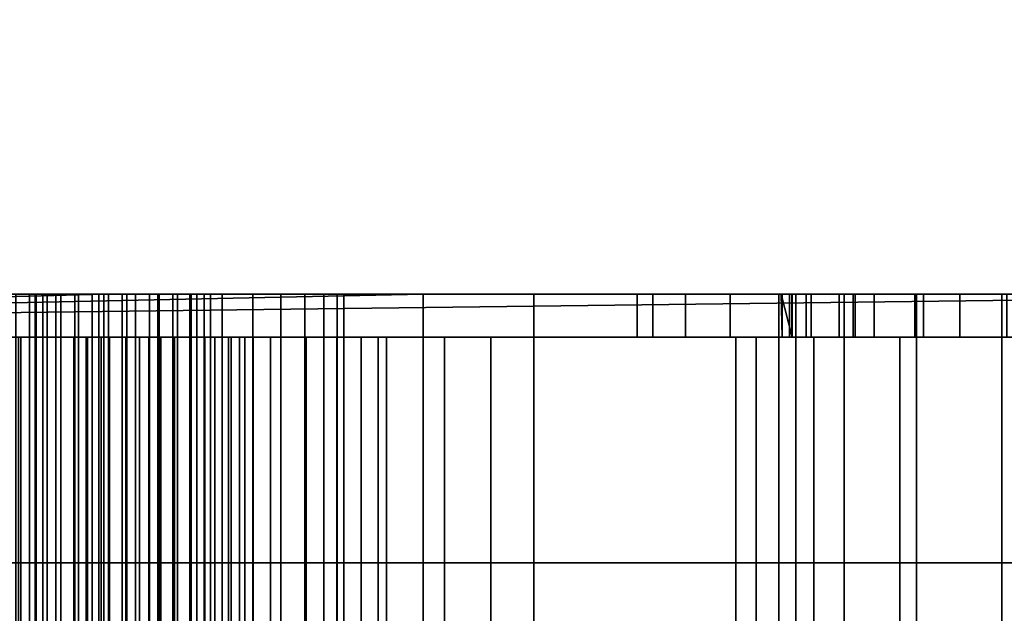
# Model space of a CAD drawing. Header units: millimetres. Extents: x -603 to 3703, y -121 to 193.
# Tile 348 of 656: x 1061 to 1084, y -19 to -5. Entities that reach past the tile are written whole.
import ezdxf

# ---------------------------------------------------------------- set-up
doc = ezdxf.new("R2010")
doc.units = ezdxf.units.MM
doc.layers.add('152', color=7, linetype='Continuous', true_color=0xffffff)

# ---------------------------------------------------------------- blocks, each defined once
blk = doc.blocks.new('UG_SURFACE_061')
at = {"layer": '152', "color": 35, "linetype": 'Continuous', "lineweight": 35}
for points in [[(1029, -34, 2019), (1971, -34, 2019), (1971, 0, 2019), (1029, 0, 2019)], [(1029, -34), (1029, -2), (1971, -2), (1971, -34)]]:
    blk.add_3dface(points, dxfattribs=at)
blk = doc.blocks.new('UG_SURFACE_062')
at = {"layer": '152', "color": 252, "linetype": 'Continuous', "lineweight": 35}
for points in [[(1034.7, -12.5, 1756.9), (1032, -12.5, 1756.9), (1032, -11.75, 1756.9), (1063, -11.75, 1756.9)], [(1032, -11.75, 1756.9), (1063, -11.75, 1869.9), (1073, -11.75, 1859.9)], [(1032, -11.75, 1756.9), (1032, -11.75, 1869.9), (1063, -11.75, 1869.9)], [(1073, -11.75, 1859.9), (1073, -11.75, 1766.9), (1063, -11.75, 1756.9), (1032, -11.75, 1756.9)], [(1063, -11.75, 1869.9), (1032, -11.75, 1869.9), (1032, -12.5, 1869.9), (1034.7, -12.5, 1869.9)], [(1034.7, -12.5, 266.9), (1032, -12.5, 266.9), (1032, -11.75, 266.9), (1063, -11.75, 266.9)], [(1034.7, -12.5, 967), (1032, -12.5, 967), (1032, -11.75, 967), (1070.425, -11.75, 967)], [(1063, -11.75, 379.9), (1032, -11.75, 379.9), (1032, -12.5, 379.9), (1034.7, -12.5, 379.9)], [(1032, -11.75, 266.9), (1063, -11.75, 379.9), (1073, -11.75, 369.9), (1073, -11.75, 276.9)], [(1032, -11.75, 266.9), (1032, -11.75, 379.9), (1063, -11.75, 379.9)], [(1073, -11.75, 276.9), (1063, -11.75, 266.9), (1032, -11.75, 266.9)], [(1070.425, -11.75, 1152), (1032, -11.75, 1152), (1032, -12.5, 1152), (1034.7, -12.5, 1152)], [(1034.7, -12.5, 1411), (1032, -12.5, 1411), (1032, -11.75, 1411), (1095.6, -11.75, 1411)], [(1032, -11.75, 1411), (1064.252, -11.75, 1429.479), (1065.748, -11.75, 1429.479), (1080.427, -11.75, 1417.427)], [(1080.427, -11.75, 1417.427), (1082.066, -11.75, 1416.331), (1032, -11.75, 1411)], [(1082.066, -11.75, 1416.331), (1084, -11.75, 1415.947), (1095.6, -11.75, 1411), (1032, -11.75, 1411)], [(1032, -11.75, 1411), (1032, -11.75, 1504.6), (1061.576, -11.75, 1434.112), (1061.4, -11.75, 1433)], [(1061.4, -11.75, 1433), (1061.42, -11.75, 1432.624), (1032, -11.75, 1411)], [(1032, -11.75, 1411), (1062.884, -11.75, 1430.088), (1064.252, -11.75, 1429.479)], [(1032, -11.75, 1504.6), (1062.325, -11.75, 1435.409), (1061.576, -11.75, 1434.112)], [(1032, -11.75, 1411), (1061.882, -11.75, 1431.2), (1062.884, -11.75, 1430.088)], [(1032, -11.75, 1504.6), (1063.536, -11.75, 1436.289), (1062.325, -11.75, 1435.409)], [(1061.42, -11.75, 1432.624), (1061.882, -11.75, 1431.2), (1032, -11.75, 1411)], [(1032, -11.75, 1504.6), (1042.3, -11.75, 1504.6), (1065, -11.75, 1436.6), (1063.536, -11.75, 1436.289)], [(1070.425, -11.75, 967), (1032, -11.75, 967), (1059.943, -11.75, 986.168), (1061.272, -11.75, 985.577)], [(1032, -11.75, 1033.95), (1070.425, -11.75, 1033.95), (1062, -11.75, 992.5), (1060.576, -11.75, 992.197)], [(1070.425, -11.75, 1033.95), (1032, -11.75, 1033.95), (1060.953, -11.75, 1085.577), (1062.409, -11.75, 1085.577)], [(1032, -11.75, 1152), (1070.425, -11.75, 1152), (1061.681, -11.75, 1092.5), (1060.258, -11.75, 1092.197)], [(1063, -11.75, 1756.9), (1063, -27.25, 1756.9), (1034.7, -26.5, 1756.9), (1034.7, -12.5, 1756.9)], [(1034.7, -12.5, 1869.9), (1034.7, -26.5, 1869.9), (1063, -27.25, 1869.9), (1063, -11.75, 1869.9)], [(1063, -11.75, 266.9), (1063, -27.25, 266.9), (1034.7, -26.5, 266.9), (1034.7, -12.5, 266.9)], [(1070.425, -27.25, 967), (1034.7, -26.5, 967), (1034.7, -12.5, 967), (1070.425, -11.75, 967)], [(1034.7, -12.5, 379.9), (1034.7, -26.5, 379.9), (1063, -27.25, 379.9), (1063, -11.75, 379.9)], [(1070.425, -11.75, 1152), (1034.7, -12.5, 1152), (1034.7, -26.5, 1152), (1070.425, -27.25, 1152)], [(1095.6, -11.75, 1411), (1095.6, -27.25, 1411), (1034.7, -26.5, 1411), (1034.7, -12.5, 1411)], [(1091.1, -27.25, 1506.1), (1091.1, -11.75, 1506.1), (1042.3, -11.75, 1506.1), (1042.3, -27.25, 1506.1)], [(1042.3, -11.75, 1506.1), (1080.476, -11.75, 1448.9), (1077.563, -11.75, 1446.778)], [(1065, -11.75, 1436.6), (1042.3, -11.75, 1506.1), (1075.767, -11.75, 1443.655), (1075.4, -11.75, 1440.07)], [(1042.3, -11.75, 1506.1), (1091.1, -11.75, 1506.1), (1084, -11.75, 1449.65), (1080.476, -11.75, 1448.9)], [(1077.563, -11.75, 1446.778), (1075.767, -11.75, 1443.655), (1042.3, -11.75, 1506.1)], [(1042.3, -11.75, 1504.6), (1042.3, -11.75, 1506.1), (1065, -11.75, 1436.6)], [(1061.272, -27.25, 985.577), (1061.272, -11.75, 985.577), (1059.943, -11.75, 986.168), (1059.943, -27.25, 986.168)], [(1060.258, -27.25, 1092.197), (1060.258, -11.75, 1092.197), (1061.681, -11.75, 1092.5), (1061.681, -27.25, 1092.5)], [(1060.576, -27.25, 992.197), (1060.576, -11.75, 992.197), (1062, -11.75, 992.5), (1062, -27.25, 992.5)], [(1062.409, -27.25, 1085.577), (1062.409, -11.75, 1085.577), (1060.953, -11.75, 1085.577), (1060.953, -27.25, 1085.577)], [(1070.425, -11.75, 967), (1061.272, -11.75, 985.577), (1062.728, -11.75, 985.577)], [(1062.728, -27.25, 985.577), (1062.728, -11.75, 985.577), (1061.272, -11.75, 985.577), (1061.272, -27.25, 985.577)], [(1061.4, -27.25, 1433), (1061.42, -27.25, 1432.624), (1061.42, -11.75, 1432.624), (1061.4, -11.75, 1433)], [(1061.4, -11.75, 1433), (1061.576, -11.75, 1434.112), (1061.576, -27.25, 1434.112), (1061.4, -27.25, 1433)], [(1061.882, -27.25, 1431.2), (1061.882, -11.75, 1431.2), (1061.42, -11.75, 1432.624), (1061.42, -27.25, 1432.624)], [(1061.576, -27.25, 1434.112), (1061.576, -11.75, 1434.112), (1062.325, -11.75, 1435.409), (1062.325, -27.25, 1435.409)], [(1063.105, -11.75, 1092.197), (1061.681, -11.75, 1092.5), (1070.425, -11.75, 1152)], [(1061.681, -27.25, 1092.5), (1061.681, -11.75, 1092.5), (1063.105, -11.75, 1092.197), (1063.105, -27.25, 1092.197)], [(1062.884, -27.25, 1430.088), (1062.884, -11.75, 1430.088), (1061.882, -11.75, 1431.2), (1061.882, -27.25, 1431.2)], [(1063.424, -11.75, 992.197), (1062, -11.75, 992.5), (1070.425, -11.75, 1033.95)], [(1062, -27.25, 992.5), (1062, -11.75, 992.5), (1063.424, -11.75, 992.197), (1063.424, -27.25, 992.197)], [(1062.325, -27.25, 1435.409), (1062.325, -11.75, 1435.409), (1063.536, -11.75, 1436.289), (1063.536, -27.25, 1436.289)], [(1062.409, -11.75, 1085.577), (1063.738, -11.75, 1086.168), (1070.425, -11.75, 1033.95)], [(1063.738, -27.25, 1086.168), (1063.738, -11.75, 1086.168), (1062.409, -11.75, 1085.577), (1062.409, -27.25, 1085.577)], [(1062.728, -11.75, 985.577), (1064.057, -11.75, 986.168), (1070.425, -11.75, 967)], [(1064.057, -27.25, 986.168), (1064.057, -11.75, 986.168), (1062.728, -11.75, 985.577), (1062.728, -27.25, 985.577)], [(1064.252, -27.25, 1429.479), (1064.252, -11.75, 1429.479), (1062.884, -11.75, 1430.088), (1062.884, -27.25, 1430.088)], [(1063, -27.25, 1756.9), (1063, -11.75, 1756.9), (1073, -11.75, 1766.9), (1073, -27.25, 1766.9)], [(1073, -27.25, 1859.9), (1073, -11.75, 1859.9), (1063, -11.75, 1869.9), (1063, -27.25, 1869.9)], [(1063, -27.25, 266.9), (1063, -11.75, 266.9), (1073, -11.75, 276.9), (1073, -27.25, 276.9)], [(1073, -27.25, 369.9), (1073, -11.75, 369.9), (1063, -11.75, 379.9), (1063, -27.25, 379.9)], [(1070.425, -11.75, 1152), (1064.282, -11.75, 1091.342), (1063.105, -11.75, 1092.197)], [(1063.105, -27.25, 1092.197), (1063.105, -11.75, 1092.197), (1064.282, -11.75, 1091.342), (1064.282, -27.25, 1091.342)], [(1064.601, -11.75, 991.342), (1063.424, -11.75, 992.197), (1070.425, -11.75, 1033.95)], [(1063.424, -27.25, 992.197), (1063.424, -11.75, 992.197), (1064.601, -11.75, 991.342), (1064.601, -27.25, 991.342)], [(1063.536, -27.25, 1436.289), (1063.536, -11.75, 1436.289), (1065, -11.75, 1436.6), (1065, -27.25, 1436.6)], [(1070.425, -11.75, 1033.95), (1063.738, -11.75, 1086.168), (1064.712, -11.75, 1087.25)], [(1064.712, -27.25, 1087.25), (1064.712, -11.75, 1087.25), (1063.738, -11.75, 1086.168), (1063.738, -27.25, 1086.168)], [(1070.425, -11.75, 967), (1064.057, -11.75, 986.168), (1065.031, -11.75, 987.25)], [(1065.031, -27.25, 987.25), (1065.031, -11.75, 987.25), (1064.057, -11.75, 986.168), (1064.057, -27.25, 986.168)], [(1065.748, -27.25, 1429.479), (1065.748, -11.75, 1429.479), (1064.252, -11.75, 1429.479), (1064.252, -27.25, 1429.479)], [(1070.425, -11.75, 1152), (1065.01, -11.75, 1090.082), (1064.282, -11.75, 1091.342)], [(1064.282, -27.25, 1091.342), (1064.282, -11.75, 1091.342), (1065.01, -11.75, 1090.082), (1065.01, -27.25, 1090.082)], [(1070.425, -11.75, 1033.95), (1065.329, -11.75, 990.082), (1064.601, -11.75, 991.342)], [(1064.601, -27.25, 991.342), (1064.601, -11.75, 991.342), (1065.329, -11.75, 990.082), (1065.329, -27.25, 990.082)], [(1064.712, -11.75, 1087.25), (1065.162, -11.75, 1088.634), (1070.425, -11.75, 1033.95)], [(1065.162, -27.25, 1088.634), (1065.162, -11.75, 1088.634), (1064.712, -11.75, 1087.25), (1064.712, -27.25, 1087.25)], [(1066.464, -11.75, 1436.289), (1065, -11.75, 1436.6), (1075.4, -11.75, 1440.07)], [(1065, -27.25, 1436.6), (1065, -11.75, 1436.6), (1066.464, -11.75, 1436.289), (1066.464, -27.25, 1436.289)], [(1065.162, -11.75, 1088.634), (1065.01, -11.75, 1090.082), (1070.425, -11.75, 1152)], [(1065.01, -27.25, 1090.082), (1065.01, -11.75, 1090.082), (1065.162, -11.75, 1088.634), (1065.162, -27.25, 1088.634)], [(1065.031, -11.75, 987.25), (1065.481, -11.75, 988.634), (1070.425, -11.75, 967)], [(1065.481, -27.25, 988.634), (1065.481, -11.75, 988.634), (1065.031, -11.75, 987.25), (1065.031, -27.25, 987.25)], [(1070.425, -11.75, 1152), (1070.425, -11.75, 1033.95), (1065.162, -11.75, 1088.634)], [(1065.481, -11.75, 988.634), (1065.329, -11.75, 990.082), (1070.425, -11.75, 1033.95), (1070.425, -11.75, 967)], [(1065.329, -27.25, 990.082), (1065.329, -11.75, 990.082), (1065.481, -11.75, 988.634), (1065.481, -27.25, 988.634)], [(1078.947, -11.75, 1421), (1065.748, -11.75, 1429.479), (1067.116, -11.75, 1430.088)], [(1078.947, -11.75, 1421), (1079.331, -11.75, 1419.066), (1065.748, -11.75, 1429.479)], [(1079.331, -11.75, 1419.066), (1080.427, -11.75, 1417.427), (1065.748, -11.75, 1429.479)], [(1067.116, -27.25, 1430.088), (1067.116, -11.75, 1430.088), (1065.748, -11.75, 1429.479), (1065.748, -27.25, 1429.479)], [(1067.675, -11.75, 1435.409), (1066.464, -11.75, 1436.289), (1075.4, -11.75, 1440.07)], [(1066.464, -27.25, 1436.289), (1066.464, -11.75, 1436.289), (1067.675, -11.75, 1435.409), (1067.675, -27.25, 1435.409)], [(1067.116, -11.75, 1430.088), (1076.525, -11.75, 1436.647), (1078.947, -11.75, 1433.98), (1078.947, -11.75, 1421)], [(1076.525, -11.75, 1436.647), (1067.116, -11.75, 1430.088), (1068.118, -11.75, 1431.2)], [(1068.118, -27.25, 1431.2), (1068.118, -11.75, 1431.2), (1067.116, -11.75, 1430.088), (1067.116, -27.25, 1430.088)], [(1075.4, -11.75, 1440.07), (1076.525, -11.75, 1436.647), (1068.424, -11.75, 1434.112), (1067.675, -11.75, 1435.409)], [(1067.675, -27.25, 1435.409), (1067.675, -11.75, 1435.409), (1068.424, -11.75, 1434.112), (1068.424, -27.25, 1434.112)], [(1076.525, -11.75, 1436.647), (1068.118, -11.75, 1431.2), (1068.58, -11.75, 1432.624)], [(1068.58, -27.25, 1432.624), (1068.58, -11.75, 1432.624), (1068.118, -11.75, 1431.2), (1068.118, -27.25, 1431.2)], [(1068.58, -11.75, 1432.624), (1068.424, -11.75, 1434.112), (1076.525, -11.75, 1436.647)], [(1068.424, -27.25, 1434.112), (1068.424, -11.75, 1434.112), (1068.58, -11.75, 1432.624), (1068.58, -27.25, 1432.624)], [(1070.425, -11.75, 967), (1090.5, -11.75, 967), (1090.5, -27.25, 967), (1070.425, -27.25, 967)], [(1070.425, -27.25, 1152), (1078.7, -27.25, 1152), (1078.7, -11.75, 1152), (1070.425, -11.75, 1152)], [(1070.425, -11.75, 1033.95), (1070.425, -11.75, 1152), (1079.007, -11.75, 1069.122), (1078.75, -11.75, 1067.5)], [(1078.75, -11.75, 1067.5), (1078.779, -11.75, 1066.951), (1070.425, -11.75, 1033.95)], [(1070.425, -11.75, 1152), (1079, -11.75, 1094), (1079, -11.75, 1084)], [(1098.5, -11.75, 1033.95), (1070.425, -11.75, 1033.95), (1082.909, -11.75, 1062.365), (1085.092, -11.75, 1062.365)], [(1070.425, -11.75, 1152), (1080.099, -11.75, 1071.013), (1079.007, -11.75, 1069.122)], [(1079, -11.75, 1084), (1080.099, -11.75, 1071.013), (1070.425, -11.75, 1152)], [(1070.425, -11.75, 1033.95), (1080.914, -11.75, 1063.253), (1082.909, -11.75, 1062.365)], [(1078.779, -11.75, 1066.951), (1079.453, -11.75, 1064.875), (1070.425, -11.75, 1033.95)], [(1070.425, -11.75, 1152), (1078.7, -11.75, 1152), (1078.7, -11.75, 1132)], [(1078.7, -11.75, 1132), (1079.095, -11.75, 1130.013), (1079, -11.75, 1094), (1070.425, -11.75, 1152)], [(1079.453, -11.75, 1064.875), (1080.914, -11.75, 1063.253), (1070.425, -11.75, 1033.95)], [(1090.5, -11.75, 967), (1070.425, -11.75, 967), (1082.066, -11.75, 972.331), (1084, -11.75, 971.947)], [(1070.425, -11.75, 967), (1080.427, -11.75, 973.427), (1082.066, -11.75, 972.331)], [(1070.425, -11.75, 967), (1076.525, -11.75, 992.647), (1078.947, -11.75, 989.98), (1078.947, -11.75, 977)], [(1078.947, -11.75, 977), (1079.331, -11.75, 975.066), (1070.425, -11.75, 967)], [(1079.331, -11.75, 975.066), (1080.427, -11.75, 973.427), (1070.425, -11.75, 967)], [(1070.425, -11.75, 1033.95), (1080.476, -11.75, 1004.9), (1077.563, -11.75, 1002.779)], [(1070.425, -11.75, 967), (1070.425, -11.75, 1033.95), (1075.767, -11.75, 999.655), (1075.4, -11.75, 996.07)], [(1070.425, -11.75, 1033.95), (1084, -11.75, 1005.65), (1080.476, -11.75, 1004.9)], [(1077.563, -11.75, 1002.779), (1075.767, -11.75, 999.655), (1070.425, -11.75, 1033.95)], [(1075.4, -11.75, 996.07), (1076.525, -11.75, 992.647), (1070.425, -11.75, 967)], [(1087.524, -11.75, 1004.9), (1084, -11.75, 1005.65), (1070.425, -11.75, 1033.95), (1098.5, -11.75, 1033.95)], [(1073, -27.25, 1766.9), (1073, -11.75, 1766.9), (1073, -11.75, 1859.9), (1073, -27.25, 1859.9)], [(1073, -27.25, 276.9), (1073, -11.75, 276.9), (1073, -11.75, 369.9), (1073, -27.25, 369.9)], [(1075.4, -12.75, 1440.07), (1075.4, -11.75, 1440.07), (1075.767, -11.75, 1443.655), (1075.767, -12.75, 1443.655)], [(1076.525, -12.75, 1436.647), (1076.525, -11.75, 1436.647), (1075.4, -11.75, 1440.07), (1075.4, -12.75, 1440.07)], [(1075.4, -12.75, 996.07), (1075.4, -11.75, 996.07), (1075.767, -11.75, 999.655), (1075.767, -12.75, 999.655)], [(1076.525, -12.75, 992.647), (1076.525, -11.75, 992.647), (1075.4, -11.75, 996.07), (1075.4, -12.75, 996.07)], [(1075.767, -12.75, 1443.655), (1075.767, -11.75, 1443.655), (1077.563, -11.75, 1446.778), (1077.563, -12.75, 1446.778)], [(1075.767, -12.75, 999.655), (1075.767, -11.75, 999.655), (1077.563, -11.75, 1002.779), (1077.563, -12.75, 1002.779)], [(1078.947, -12.75, 1433.98), (1078.947, -11.75, 1433.98), (1076.525, -11.75, 1436.647), (1076.525, -12.75, 1436.647)], [(1078.947, -12.75, 989.98), (1078.947, -11.75, 989.98), (1076.525, -11.75, 992.647), (1076.525, -12.75, 992.647)], [(1077.563, -12.75, 1446.778), (1077.563, -11.75, 1446.778), (1080.476, -11.75, 1448.9), (1080.476, -12.75, 1448.9)], [(1077.563, -12.75, 1002.779), (1077.563, -11.75, 1002.779), (1080.476, -11.75, 1004.9), (1080.476, -12.75, 1004.9)], [(1078.7, -27.25, 1132), (1078.7, -11.75, 1132), (1078.7, -11.75, 1152), (1078.7, -27.25, 1152)], [(1079.095, -27.25, 1130.013), (1079.095, -11.75, 1130.013), (1078.7, -11.75, 1132), (1078.7, -27.25, 1132)], [(1079.007, -12.75, 1069.122), (1078.779, -12.75, 1066.951), (1078.75, -11.75, 1067.5)], [(1078.779, -12.75, 1066.951), (1078.779, -11.75, 1066.951), (1078.75, -11.75, 1067.5)], [(1078.75, -11.75, 1067.5), (1079.007, -11.75, 1069.122), (1079.007, -12.75, 1069.122)], [(1079.453, -12.75, 1064.875), (1079.453, -11.75, 1064.875), (1078.779, -11.75, 1066.951), (1078.779, -12.75, 1066.951)], [(1078.947, -12.75, 1433.98), (1078.947, -12.75, 1421), (1078.947, -11.75, 1421), (1078.947, -11.75, 1433.98)], [(1079.331, -12.75, 1419.066), (1079.331, -11.75, 1419.066), (1078.947, -11.75, 1421), (1078.947, -12.75, 1421)], [(1078.947, -12.75, 989.98), (1078.947, -12.75, 977), (1078.947, -11.75, 977), (1078.947, -11.75, 989.98)], [(1079.331, -12.75, 975.066), (1079.331, -11.75, 975.066), (1078.947, -11.75, 977), (1078.947, -12.75, 977)], [(1079, -11.75, 1084), (1084, -11.75, 1072.75), (1081.865, -11.75, 1072.296)], [(1079, -11.75, 1084), (1081.865, -11.75, 1072.296), (1080.099, -11.75, 1071.013)], [(1079, -11.75, 1094), (1081.901, -11.75, 1127.2), (1083.887, -11.75, 1126.8)], [(1079.095, -11.75, 1130.013), (1080.218, -11.75, 1128.328), (1079, -11.75, 1094)], [(1080.218, -11.75, 1128.328), (1081.901, -11.75, 1127.2), (1079, -11.75, 1094)], [(1086.135, -11.75, 1072.296), (1084, -11.75, 1072.75), (1079, -11.75, 1084), (1089, -11.75, 1084)], [(1083.887, -11.75, 1126.8), (1085.875, -11.75, 1127.19), (1089, -11.75, 1094), (1079, -11.75, 1094)], [(1089, -12.75, 1094), (1079, -12.75, 1094), (1079, -11.75, 1094), (1089, -11.75, 1094)], [(1079, -12.75, 1094), (1079, -12.75, 1084), (1079, -11.75, 1084), (1079, -11.75, 1094)], [(1079, -12.75, 1084), (1089, -12.75, 1084), (1089, -11.75, 1084), (1079, -11.75, 1084)], [(1079.007, -12.75, 1069.122), (1079.007, -11.75, 1069.122), (1080.099, -11.75, 1071.013), (1080.099, -12.75, 1071.013)], [(1080.218, -27.25, 1128.328), (1080.218, -11.75, 1128.328), (1079.095, -11.75, 1130.013), (1079.095, -27.25, 1130.013)], [(1080.427, -12.75, 1417.427), (1080.427, -11.75, 1417.427), (1079.331, -11.75, 1419.066), (1079.331, -12.75, 1419.066)], [(1080.427, -12.75, 973.427), (1080.427, -11.75, 973.427), (1079.331, -11.75, 975.066), (1079.331, -12.75, 975.066)], [(1080.914, -12.75, 1063.253), (1080.914, -11.75, 1063.253), (1079.453, -11.75, 1064.875), (1079.453, -12.75, 1064.875)], [(1080.099, -12.75, 1071.013), (1080.099, -11.75, 1071.013), (1081.865, -11.75, 1072.296), (1081.865, -12.75, 1072.296)], [(1081.901, -27.25, 1127.2), (1081.901, -11.75, 1127.2), (1080.218, -11.75, 1128.328), (1080.218, -27.25, 1128.328)], [(1082.066, -12.75, 1416.331), (1082.066, -11.75, 1416.331), (1080.427, -11.75, 1417.427), (1080.427, -12.75, 1417.427)], [(1082.066, -12.75, 972.331), (1082.066, -11.75, 972.331), (1080.427, -11.75, 973.427), (1080.427, -12.75, 973.427)], [(1080.476, -12.75, 1448.9), (1080.476, -11.75, 1448.9), (1084, -11.75, 1449.65), (1084, -12.75, 1449.65)], [(1080.476, -12.75, 1004.9), (1080.476, -11.75, 1004.9), (1084, -11.75, 1005.65), (1084, -12.75, 1005.65)], [(1082.909, -12.75, 1062.365), (1082.909, -11.75, 1062.365), (1080.914, -11.75, 1063.253), (1080.914, -12.75, 1063.253)], [(1081.865, -12.75, 1072.296), (1081.865, -11.75, 1072.296), (1084, -11.75, 1072.75), (1084, -12.75, 1072.75)], [(1083.887, -27.25, 1126.8), (1083.887, -11.75, 1126.8), (1081.901, -11.75, 1127.2), (1081.901, -27.25, 1127.2)], [(1084, -12.75, 1415.947), (1084, -11.75, 1415.947), (1082.066, -11.75, 1416.331), (1082.066, -12.75, 1416.331)], [(1084, -12.75, 971.947), (1084, -11.75, 971.947), (1082.066, -11.75, 972.331), (1082.066, -12.75, 972.331)], [(1085.092, -12.75, 1062.365), (1085.092, -11.75, 1062.365), (1082.909, -11.75, 1062.365), (1082.909, -12.75, 1062.365)], [(1085.875, -27.25, 1127.19), (1085.875, -11.75, 1127.19), (1083.887, -11.75, 1126.8), (1083.887, -27.25, 1126.8)], [(1030, -12.75, 1412), (1062.296, -12.75, 1429.278), (1061.016, -12.75, 1430.7)], [(1030, -12.75, 1412), (1082.066, -12.75, 1416.331), (1080.427, -12.75, 1417.427)], [(1090.1, -12.75, 1503.6), (1030, -12.75, 1412), (1060.625, -12.75, 1434.421), (1061.581, -12.75, 1436.078)], [(1030, -12.75, 1412), (1095.186, -12.75, 1412), (1084, -12.75, 1415.947), (1082.066, -12.75, 1416.331)], [(1080.427, -12.75, 1417.427), (1065.956, -12.75, 1428.501), (1064.044, -12.75, 1428.501), (1030, -12.75, 1412)], [(1064.044, -12.75, 1428.501), (1062.296, -12.75, 1429.278), (1030, -12.75, 1412)], [(1030, -12.75, 1412), (1090.1, -12.75, 1503.6), (1043.3, -12.75, 1503.6)], [(1095.186, -26.25, 1412), (1095.186, -12.75, 1412), (1030, -12.75, 1412), (1030, -26.25, 1412)], [(1070.925, -12.75, 1033.95), (1030, -12.75, 1033.95), (1060.17, -12.75, 993.111), (1062, -12.75, 993.5)], [(1061.064, -12.75, 984.598), (1059.355, -12.75, 985.359), (1030, -12.75, 968), (1070.925, -12.75, 968)], [(1070.925, -12.75, 1151), (1030, -12.75, 1151), (1059.851, -12.75, 1093.111), (1061.681, -12.75, 1093.5)], [(1030, -12.75, 1033.95), (1070.925, -12.75, 1033.95), (1062.617, -12.75, 1084.598), (1060.745, -12.75, 1084.598)], [(1070.925, -12.75, 968), (1030, -12.75, 968), (1030, -26.25, 968), (1070.925, -26.25, 968)], [(1070.925, -26.25, 1151), (1030, -26.25, 1151), (1030, -12.75, 1151), (1070.925, -12.75, 1151)], [(1034.7, -12.75, 1757.9), (1034.7, -26.25, 1757.9), (1062.586, -26.25, 1757.9), (1062.586, -12.75, 1757.9)], [(1062.586, -12.75, 1868.9), (1034.7, -12.75, 1757.9), (1062.586, -12.75, 1757.9)], [(1062.586, -12.75, 1868.9), (1034.7, -12.75, 1868.9), (1034.7, -12.75, 1757.9)], [(1034.7, -26.25, 1868.9), (1034.7, -12.75, 1868.9), (1062.586, -12.75, 1868.9), (1062.586, -26.25, 1868.9)], [(1034.7, -26.25, 267.9), (1062.586, -26.25, 267.9), (1062.586, -12.75, 267.9), (1034.7, -12.75, 267.9)], [(1062.586, -12.75, 378.9), (1034.7, -12.75, 267.9), (1062.586, -12.75, 267.9)], [(1062.586, -12.75, 378.9), (1034.7, -12.75, 378.9), (1034.7, -12.75, 267.9)], [(1034.7, -12.75, 378.9), (1062.586, -12.75, 378.9), (1062.586, -26.25, 378.9), (1034.7, -26.25, 378.9)], [(1090.1, -12.75, 1503.6), (1090.1, -12.75, 1505.1), (1043.3, -12.75, 1505.1), (1043.3, -12.75, 1503.6)], [(1043.3, -26.25, 1505.1), (1043.3, -12.75, 1505.1), (1090.1, -12.75, 1505.1), (1090.1, -26.25, 1505.1)], [(1059.355, -26.25, 985.359), (1059.355, -12.75, 985.359), (1061.064, -12.75, 984.598), (1061.064, -26.25, 984.598)], [(1061.681, -26.25, 1093.5), (1061.681, -12.75, 1093.5), (1059.851, -12.75, 1093.111), (1059.851, -26.25, 1093.111)], [(1062, -26.25, 993.5), (1062, -12.75, 993.5), (1060.17, -12.75, 993.111), (1060.17, -26.25, 993.111)], [(1061.581, -26.25, 1436.078), (1061.581, -12.75, 1436.078), (1060.625, -12.75, 1434.421), (1060.625, -26.25, 1434.421)], [(1060.745, -26.25, 1084.598), (1060.745, -12.75, 1084.598), (1062.617, -12.75, 1084.598), (1062.617, -26.25, 1084.598)], [(1061.016, -26.25, 1430.7), (1061.016, -12.75, 1430.7), (1062.296, -12.75, 1429.278), (1062.296, -26.25, 1429.278)], [(1070.925, -12.75, 968), (1062.936, -12.75, 984.598), (1061.064, -12.75, 984.598)], [(1061.064, -26.25, 984.598), (1061.064, -12.75, 984.598), (1062.936, -12.75, 984.598), (1062.936, -26.25, 984.598)], [(1090.1, -12.75, 1503.6), (1061.581, -12.75, 1436.078), (1063.129, -12.75, 1437.202)], [(1063.129, -26.25, 1437.202), (1063.129, -12.75, 1437.202), (1061.581, -12.75, 1436.078), (1061.581, -26.25, 1436.078)], [(1061.681, -12.75, 1093.5), (1063.511, -12.75, 1093.111), (1070.925, -12.75, 1151)], [(1063.511, -26.25, 1093.111), (1063.511, -12.75, 1093.111), (1061.681, -12.75, 1093.5), (1061.681, -26.25, 1093.5)], [(1062, -12.75, 993.5), (1063.83, -12.75, 993.111), (1070.925, -12.75, 1033.95)], [(1063.83, -26.25, 993.111), (1063.83, -12.75, 993.111), (1062, -12.75, 993.5), (1062, -26.25, 993.5)], [(1062.296, -26.25, 1429.278), (1062.296, -12.75, 1429.278), (1064.044, -12.75, 1428.501), (1064.044, -26.25, 1428.501)], [(1072, -26.25, 1767.314), (1072, -12.75, 1767.314), (1062.586, -12.75, 1757.9), (1062.586, -26.25, 1757.9)], [(1062.586, -12.75, 1757.9), (1072, -12.75, 1767.314), (1072, -12.75, 1859.486), (1062.586, -12.75, 1868.9)], [(1062.586, -26.25, 1868.9), (1062.586, -12.75, 1868.9), (1072, -12.75, 1859.486), (1072, -26.25, 1859.486)], [(1072, -26.25, 277.314), (1072, -12.75, 277.314), (1062.586, -12.75, 267.9), (1062.586, -26.25, 267.9)], [(1062.586, -12.75, 267.9), (1072, -12.75, 277.314), (1072, -12.75, 369.486), (1062.586, -12.75, 378.9)], [(1062.586, -26.25, 378.9), (1062.586, -12.75, 378.9), (1072, -12.75, 369.486), (1072, -26.25, 369.486)], [(1064.326, -12.75, 1085.359), (1062.617, -12.75, 1084.598), (1070.925, -12.75, 1033.95)], [(1062.617, -26.25, 1084.598), (1062.617, -12.75, 1084.598), (1064.326, -12.75, 1085.359), (1064.326, -26.25, 1085.359)], [(1064.645, -12.75, 985.359), (1062.936, -12.75, 984.598), (1070.925, -12.75, 968)], [(1062.936, -26.25, 984.598), (1062.936, -12.75, 984.598), (1064.645, -12.75, 985.359), (1064.645, -26.25, 985.359)], [(1075.4, -12.75, 1440.07), (1063.129, -12.75, 1437.202), (1065, -12.75, 1437.6)], [(1063.129, -12.75, 1437.202), (1075.767, -12.75, 1443.655), (1077.563, -12.75, 1446.778), (1090.1, -12.75, 1503.6)], [(1075.4, -12.75, 1440.07), (1075.767, -12.75, 1443.655), (1063.129, -12.75, 1437.202)], [(1065, -26.25, 1437.6), (1065, -12.75, 1437.6), (1063.129, -12.75, 1437.202), (1063.129, -26.25, 1437.202)], [(1070.925, -12.75, 1151), (1063.511, -12.75, 1093.111), (1065.025, -12.75, 1092.011)], [(1065.025, -26.25, 1092.011), (1065.025, -12.75, 1092.011), (1063.511, -12.75, 1093.111), (1063.511, -26.25, 1093.111)], [(1063.83, -12.75, 993.111), (1065.344, -12.75, 992.011), (1070.925, -12.75, 1033.95)], [(1065.344, -26.25, 992.011), (1065.344, -12.75, 992.011), (1063.83, -12.75, 993.111), (1063.83, -26.25, 993.111)], [(1064.044, -26.25, 1428.501), (1064.044, -12.75, 1428.501), (1065.956, -12.75, 1428.501), (1065.956, -26.25, 1428.501)], [(1070.925, -12.75, 1033.95), (1065.578, -12.75, 1086.75), (1064.326, -12.75, 1085.359)], [(1064.326, -26.25, 1085.359), (1064.326, -12.75, 1085.359), (1065.578, -12.75, 1086.75), (1065.578, -26.25, 1086.75)], [(1065.897, -12.75, 986.75), (1064.645, -12.75, 985.359), (1070.925, -12.75, 968)], [(1064.645, -26.25, 985.359), (1064.645, -12.75, 985.359), (1065.897, -12.75, 986.75), (1065.897, -26.25, 986.75)], [(1065, -12.75, 1437.6), (1066.871, -12.75, 1437.202), (1075.4, -12.75, 1440.07)], [(1066.871, -26.25, 1437.202), (1066.871, -12.75, 1437.202), (1065, -12.75, 1437.6), (1065, -26.25, 1437.6)], [(1065.025, -12.75, 1092.011), (1065.961, -12.75, 1090.391), (1070.925, -12.75, 1151)], [(1065.961, -26.25, 1090.391), (1065.961, -12.75, 1090.391), (1065.025, -12.75, 1092.011), (1065.025, -26.25, 1092.011)], [(1070.925, -12.75, 1033.95), (1065.344, -12.75, 992.011), (1066.28, -12.75, 990.391)], [(1066.28, -26.25, 990.391), (1066.28, -12.75, 990.391), (1065.344, -12.75, 992.011), (1065.344, -26.25, 992.011)], [(1070.925, -12.75, 1033.95), (1066.156, -12.75, 1088.53), (1065.578, -12.75, 1086.75)], [(1065.578, -26.25, 1086.75), (1065.578, -12.75, 1086.75), (1066.156, -12.75, 1088.53), (1066.156, -26.25, 1088.53)], [(1070.925, -12.75, 968), (1066.475, -12.75, 988.53), (1065.897, -12.75, 986.75)], [(1065.897, -26.25, 986.75), (1065.897, -12.75, 986.75), (1066.475, -12.75, 988.53), (1066.475, -26.25, 988.53)], [(1067.704, -12.75, 1429.278), (1065.956, -12.75, 1428.501), (1080.427, -12.75, 1417.427)], [(1065.956, -26.25, 1428.501), (1065.956, -12.75, 1428.501), (1067.704, -12.75, 1429.278), (1067.704, -26.25, 1429.278)], [(1070.925, -12.75, 1151), (1065.961, -12.75, 1090.391), (1066.156, -12.75, 1088.53)], [(1066.156, -26.25, 1088.53), (1066.156, -12.75, 1088.53), (1065.961, -12.75, 1090.391), (1065.961, -26.25, 1090.391)], [(1066.156, -12.75, 1088.53), (1070.925, -12.75, 1033.95), (1070.925, -12.75, 1151)], [(1066.28, -12.75, 990.391), (1066.475, -12.75, 988.53), (1070.925, -12.75, 968), (1070.925, -12.75, 1033.95)], [(1066.475, -26.25, 988.53), (1066.475, -12.75, 988.53), (1066.28, -12.75, 990.391), (1066.28, -26.25, 990.391)], [(1066.871, -12.75, 1437.202), (1068.419, -12.75, 1436.078), (1075.4, -12.75, 1440.07)], [(1068.419, -26.25, 1436.078), (1068.419, -12.75, 1436.078), (1066.871, -12.75, 1437.202), (1066.871, -26.25, 1437.202)], [(1067.704, -12.75, 1429.278), (1080.427, -12.75, 1417.427), (1079.331, -12.75, 1419.066)], [(1079.331, -12.75, 1419.066), (1078.947, -12.75, 1421), (1068.984, -12.75, 1430.7), (1067.704, -12.75, 1429.278)], [(1067.704, -26.25, 1429.278), (1067.704, -12.75, 1429.278), (1068.984, -12.75, 1430.7), (1068.984, -26.25, 1430.7)], [(1068.419, -12.75, 1436.078), (1069.375, -12.75, 1434.421), (1076.525, -12.75, 1436.647), (1075.4, -12.75, 1440.07)], [(1069.375, -26.25, 1434.421), (1069.375, -12.75, 1434.421), (1068.419, -12.75, 1436.078), (1068.419, -26.25, 1436.078)], [(1069.575, -12.75, 1432.519), (1068.984, -12.75, 1430.7), (1078.947, -12.75, 1421)], [(1068.984, -26.25, 1430.7), (1068.984, -12.75, 1430.7), (1069.575, -12.75, 1432.519), (1069.575, -26.25, 1432.519)], [(1069.375, -12.75, 1434.421), (1069.575, -12.75, 1432.519), (1076.525, -12.75, 1436.647)], [(1069.575, -26.25, 1432.519), (1069.575, -12.75, 1432.519), (1069.375, -12.75, 1434.421), (1069.375, -26.25, 1434.421)], [(1078.947, -12.75, 1421), (1078.947, -12.75, 1433.98), (1076.525, -12.75, 1436.647), (1069.575, -12.75, 1432.519)], [(1070.925, -12.75, 1151), (1079, -12.75, 1094), (1078.17, -12.75, 1129.631), (1077.7, -12.75, 1132)], [(1070.925, -12.75, 1033.95), (1080.914, -12.75, 1063.253), (1079.453, -12.75, 1064.875)], [(1079.453, -12.75, 1064.875), (1078.779, -12.75, 1066.951), (1070.925, -12.75, 1033.95)], [(1070.925, -12.75, 1033.95), (1097.5, -12.75, 1033.95), (1085.092, -12.75, 1062.365), (1082.909, -12.75, 1062.365)], [(1077.7, -12.75, 1132), (1077.7, -12.75, 1151), (1070.925, -12.75, 1151)], [(1082.909, -12.75, 1062.365), (1080.914, -12.75, 1063.253), (1070.925, -12.75, 1033.95)], [(1070.925, -12.75, 1151), (1070.925, -12.75, 1033.95), (1079, -12.75, 1084), (1079, -12.75, 1094)], [(1078.779, -12.75, 1066.951), (1079.007, -12.75, 1069.122), (1079, -12.75, 1084), (1070.925, -12.75, 1033.95)], [(1070.925, -12.75, 1033.95), (1080.476, -12.75, 1004.9), (1084, -12.75, 1005.65)], [(1084, -12.75, 1005.65), (1087.524, -12.75, 1004.9), (1097.5, -12.75, 1033.95), (1070.925, -12.75, 1033.95)], [(1070.925, -12.75, 1033.95), (1075.767, -12.75, 999.655), (1077.563, -12.75, 1002.779)], [(1077.563, -12.75, 1002.779), (1080.476, -12.75, 1004.9), (1070.925, -12.75, 1033.95)], [(1070.925, -12.75, 968), (1076.525, -12.75, 992.647), (1075.4, -12.75, 996.07)], [(1070.925, -12.75, 968), (1079.331, -12.75, 975.066), (1078.947, -12.75, 977)], [(1075.4, -12.75, 996.07), (1075.767, -12.75, 999.655), (1070.925, -12.75, 1033.95), (1070.925, -12.75, 968)], [(1070.925, -12.75, 968), (1080.427, -12.75, 973.427), (1079.331, -12.75, 975.066)], [(1070.925, -12.75, 968), (1090.086, -12.75, 968), (1084, -12.75, 971.947), (1082.066, -12.75, 972.331)], [(1082.066, -12.75, 972.331), (1080.427, -12.75, 973.427), (1070.925, -12.75, 968)], [(1078.947, -12.75, 977), (1078.947, -12.75, 989.98), (1076.525, -12.75, 992.647), (1070.925, -12.75, 968)], [(1070.925, -26.25, 968), (1090.086, -26.25, 968), (1090.086, -12.75, 968), (1070.925, -12.75, 968)], [(1070.925, -12.75, 1151), (1077.7, -12.75, 1151), (1077.7, -26.25, 1151), (1070.925, -26.25, 1151)], [(1072, -26.25, 1859.486), (1072, -12.75, 1859.486), (1072, -12.75, 1767.314), (1072, -26.25, 1767.314)], [(1072, -26.25, 369.486), (1072, -12.75, 369.486), (1072, -12.75, 277.314), (1072, -26.25, 277.314)], [(1077.563, -12.75, 1446.778), (1080.476, -12.75, 1448.9), (1090.1, -12.75, 1503.6)], [(1077.7, -26.25, 1151), (1077.7, -12.75, 1151), (1077.7, -12.75, 1132), (1077.7, -26.25, 1132)], [(1077.7, -26.25, 1132), (1077.7, -12.75, 1132), (1078.17, -12.75, 1129.631), (1078.17, -26.25, 1129.631)], [(1079, -12.75, 1094), (1079.51, -12.75, 1127.621), (1078.17, -12.75, 1129.631)], [(1078.17, -26.25, 1129.631), (1078.17, -12.75, 1129.631), (1079.51, -12.75, 1127.621), (1079.51, -26.25, 1127.621)], [(1079, -12.75, 1094), (1089, -12.75, 1094), (1086.255, -12.75, 1126.265), (1083.884, -12.75, 1125.8)], [(1079, -12.75, 1094), (1081.517, -12.75, 1126.276), (1079.51, -12.75, 1127.621)], [(1083.884, -12.75, 1125.8), (1081.517, -12.75, 1126.276), (1079, -12.75, 1094)], [(1079, -12.75, 1084), (1079.007, -12.75, 1069.122), (1080.099, -12.75, 1071.013)], [(1080.099, -12.75, 1071.013), (1089, -12.75, 1084), (1079, -12.75, 1084)], [(1079.51, -26.25, 1127.621), (1079.51, -12.75, 1127.621), (1081.517, -12.75, 1126.276), (1081.517, -26.25, 1126.276)], [(1089, -12.75, 1084), (1080.099, -12.75, 1071.013), (1081.865, -12.75, 1072.296)], [(1090.1, -12.75, 1503.6), (1080.476, -12.75, 1448.9), (1084, -12.75, 1449.65)], [(1081.517, -26.25, 1126.276), (1081.517, -12.75, 1126.276), (1083.884, -12.75, 1125.8), (1083.884, -26.25, 1125.8)], [(1081.865, -12.75, 1072.296), (1084, -12.75, 1072.75), (1089, -12.75, 1084)], [(1083.884, -26.25, 1125.8), (1083.884, -12.75, 1125.8), (1086.255, -12.75, 1126.265), (1086.255, -26.25, 1126.265)]]:
    blk.add_3dface(points, dxfattribs=at)
blk = doc.blocks.new('UG_SURFACE_066')
at = {"layer": '152', "color": 252, "linetype": 'Continuous', "lineweight": 35}
for points in [[(1041, 4.014, -7.75), (1026, 4.014, -7.75), (1026, -24.953, -7.75), (1974, -24.953, -7.75)], [(1041, 4.014, -8.75), (1959, 4.014, -8.75), (1026, -24.953, -8.75)], [(1959, 4.014, -8.75), (1974, 4.014, -8.75), (1974, -24.953, -8.75), (1026, -24.953, -8.75)], [(1959, 4.014, -7.75), (1041, 4.014, -7.75), (1974, -24.953, -7.75)]]:
    blk.add_3dface(points, dxfattribs=at)
blk = doc.blocks.new('UG_SURFACE_094')
at = {"layer": '152', "color": 252, "linetype": 'Continuous', "lineweight": 35}
for points in [[(1023.5, -29.92, 2023.75), (1976.5, -29.92, 2023.75), (1976.5, 14.42, 2023.75), (1023.5, 14.42, 2023.75)], [(1025, -29.92, 2022.25), (1025, 14.42, 2022.25), (1975, 14.42, 2022.25), (1975, -29.92, 2022.25)], [(970, -18, 2077.25), (2030, -18, 2077.25), (2028.5, -18, 2075.75), (971.5, -18, 2075.75)], [(970, -18, 2077.25), (970, -29.92, 2077.25), (2030, -29.92, 2077.25), (2030, -18, 2077.25)], [(971.5, -18, 2075.75), (2028.5, -18, 2075.75), (2028.5, -29.92, 2075.75), (971.5, -29.92, 2075.75)]]:
    blk.add_3dface(points, dxfattribs=at)
blk = doc.blocks.new('UG_SURFACE_179')
at = {"layer": '152', "color": 252, "linetype": 'Continuous', "lineweight": 35}
for points in [[(2165, -18, 2212.25), (2165, 174.4, 2212.25), (835, 174.4, 2212.25), (835, -18, 2212.25)], [(985, -18, 2062.25), (985, 174.4, 2062.25), (2015, 174.4, 2062.25), (2015, -18, 2062.25)], [(2165, -18, 2212.25), (835, -18, 2212.25), (985, -18, 2062.25), (2015, -18, 2062.25)]]:
    blk.add_3dface(points, dxfattribs=at)

msp = doc.modelspace()

# ---------------------------------------------------------------- linework, layer by layer
at = {"layer": '152', "color": 252, "linetype": 'Continuous', "lineweight": 35}
for p, q in [((1032, -11.75, 1869.9), (1063, -11.75, 1869.9)), ((1063, -11.75, 1756.9), (1032, -11.75, 1756.9)), ((1032, -11.75, 379.9), (1063, -11.75, 379.9)), ((1063, -11.75, 266.9), (1032, -11.75, 266.9)), ((1090.5, -11.75, 967), (1032, -11.75, 967)), ((1032, -11.75, 1152), (1078.7, -11.75, 1152)), ((1095.6, -11.75, 1411), (1032, -11.75, 1411)), ((1042.3, -11.75, 1506.1), (1091.1, -11.75, 1506.1)), ((1063, -11.75, 1869.9), (1073, -11.75, 1859.9)), ((1063, -11.75, 1756.9), (1063, -27.25, 1756.9)), ((1063, -11.75, 1869.9), (1063, -27.25, 1869.9)), ((1063, -11.75, 379.9), (1073, -11.75, 369.9)), ((1063, -11.75, 266.9), (1063, -27.25, 266.9)), ((1063, -11.75, 379.9), (1063, -27.25, 379.9)), ((1073, -11.75, 1766.9), (1063, -11.75, 1756.9)), ((1073, -11.75, 276.9), (1063, -11.75, 266.9)), ((1073, -11.75, 1859.9), (1073, -11.75, 1766.9)), ((1073, -11.75, 276.9), (1073, -27.25, 276.9)), ((1073, -11.75, 1859.9), (1073, -27.25, 1859.9)), ((1073, -11.75, 369.9), (1073, -11.75, 276.9)), ((1073, -11.75, 1766.9), (1073, -27.25, 1766.9)), ((1073, -11.75, 369.9), (1073, -27.25, 369.9)), ((1078.7, -11.75, 1132), (1078.7, -27.25, 1132)), ((1078.7, -11.75, 1152), (1078.7, -11.75, 1132)), ((1078.7, -11.75, 1152), (1078.7, -27.25, 1152)), ((1078.947, -11.75, 989.98), (1078.947, -12.75, 989.98)), ((1078.947, -11.75, 1433.98), (1078.947, -12.75, 1433.98)), ((1078.947, -11.75, 977), (1078.947, -12.75, 977)), ((1078.947, -11.75, 1421), (1078.947, -12.75, 1421)), ((1078.947, -11.75, 1433.98), (1078.947, -11.75, 1421)), ((1078.947, -11.75, 989.98), (1078.947, -11.75, 977)), ((1079, -11.75, 1084), (1089, -11.75, 1084)), ((1079, -11.75, 1094), (1079, -12.75, 1094)), ((1089, -11.75, 1094), (1079, -11.75, 1094)), ((1079, -11.75, 1094), (1079, -11.75, 1084)), ((1079, -11.75, 1084), (1079, -12.75, 1084)), ((1095.186, -12.75, 1412), (1030, -12.75, 1412)), ((1030, -12.75, 1151), (1077.7, -12.75, 1151)), ((1090.086, -12.75, 968), (1030, -12.75, 968)), ((1062.586, -12.75, 1757.9), (1034.7, -12.75, 1757.9)), ((1034.7, -12.75, 1868.9), (1062.586, -12.75, 1868.9)), ((1062.586, -12.75, 267.9), (1034.7, -12.75, 267.9)), ((1034.7, -12.75, 378.9), (1062.586, -12.75, 378.9)), ((1043.3, -12.75, 1505.1), (1090.1, -12.75, 1505.1)), ((1062.586, -12.75, 378.9), (1062.586, -26.25, 378.9)), ((1072, -12.75, 1767.314), (1062.586, -12.75, 1757.9)), ((1072, -12.75, 277.314), (1062.586, -12.75, 267.9)), ((1062.586, -12.75, 1757.9), (1062.586, -26.25, 1757.9)), ((1062.586, -12.75, 1868.9), (1072, -12.75, 1859.486)), ((1062.586, -12.75, 267.9), (1062.586, -26.25, 267.9)), ((1062.586, -12.75, 378.9), (1072, -12.75, 369.486)), ((1062.586, -12.75, 1868.9), (1062.586, -26.25, 1868.9)), ((1072, -12.75, 1859.486), (1072, -12.75, 1767.314)), ((1072, -12.75, 369.486), (1072, -26.25, 369.486)), ((1072, -12.75, 1859.486), (1072, -26.25, 1859.486)), ((1072, -12.75, 369.486), (1072, -12.75, 277.314)), ((1072, -12.75, 277.314), (1072, -26.25, 277.314)), ((1072, -12.75, 1767.314), (1072, -26.25, 1767.314)), ((1077.7, -12.75, 1151), (1077.7, -12.75, 1132)), ((1077.7, -12.75, 1132), (1077.7, -26.25, 1132)), ((1077.7, -12.75, 1151), (1077.7, -26.25, 1151)), ((1078.947, -12.75, 989.98), (1078.947, -12.75, 977)), ((1078.947, -12.75, 1433.98), (1078.947, -12.75, 1421)), ((1089, -12.75, 1094), (1079, -12.75, 1094)), ((1079, -12.75, 1094), (1079, -12.75, 1084)), ((1079, -12.75, 1084), (1089, -12.75, 1084)), ((2165, -18, 2212.25), (835, -18, 2212.25)), ((2030, -18, 2077.25), (970, -18, 2077.25)), ((2028.5, -18, 2075.75), (971.5, -18, 2075.75)), ((985, -18, 2062.25), (2015, -18, 2062.25))]:
    msp.add_line(p, q, dxfattribs=at)
at = {"layer": '152', "color": 252, "linetype": 'Continuous', "lineweight": 35, "extrusion": (0, 1, 0)}
for centre, radius in [((-1061.681, 1089, -11.75), 3.5), ((-1062, 989, -11.75), 3.5), ((-1065, 1433, -11.75), 3.6), ((-1084, 1067.5, -11.75), 5.25), ((-1061.681, 1089, -12.75), 4.5), ((-1062, 989, -12.75), 4.5), ((-1065, 1433, -12.75), 4.6), ((-1084, 1067.5, -12.75), 5.25)]:
    msp.add_circle(centre, radius, dxfattribs=at)
at = {"layer": '152', "color": 252, "linetype": 'Continuous', "lineweight": 35, "extrusion": (0, -1, 0)}
for centre, radius, start, end in [((1084, 1441, 11.75), 8.65, 305.746, 234.254), ((1084, 997, 11.75), 8.65, 305.746, 234.254), ((1083.9, 1132, 11.75), 5.2, 180, 359.7133), ((1084, 1421, 11.75), 5.053, 180, 0), ((1084, 977, 11.75), 5.053, 180, 0), ((1084, 997, 12.75), 8.65, 305.746, 234.254), ((1084, 1441, 12.75), 8.65, 305.746, 234.254), ((1083.9, 1132, 12.75), 6.2, 180, 359.7133), ((1084, 977, 12.75), 5.053, 180, 0), ((1084, 1421, 12.75), 5.053, 180, 0)]:
    msp.add_arc(centre, radius, start, end, dxfattribs=at)

# ---------------------------------------------------------------- block references
at = {"layer": '152', "color": 252, "linetype": 'Continuous', "lineweight": 35}
for name in ['UG_SURFACE_179', 'UG_SURFACE_066', 'UG_SURFACE_094', 'UG_SURFACE_062']:
    msp.add_blockref(name, (0, 0), dxfattribs=at)
at = {"layer": '152', "color": 35, "linetype": 'Continuous', "lineweight": 35}
msp.add_blockref('UG_SURFACE_061', (0, 0), dxfattribs=at)

doc.saveas('drawing.dxf')
